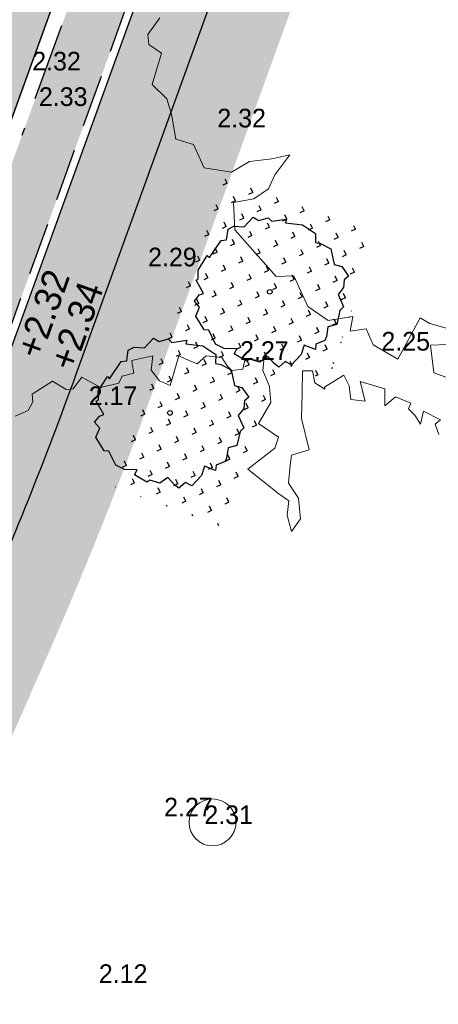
# Model space of a CAD drawing. Header units: metres. Extents: x 134157 to 138734, y 451157 to 455772.
# Tile 615 of 656: x 136596.43 to 136601.81, y 453872.44 to 453885.09. Entities that reach past the tile are written whole.
import ezdxf

# ---------------------------------------------------------------- set-up
doc = ezdxf.new("R2010")
doc.units = ezdxf.units.M
doc.linetypes.add('HIDDEN__G5', pattern=[1.125, 0.75, -0.375])
doc.linetypes.add('TR18X20__G2', pattern=[2.5999999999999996, 1, -0.4, 0, -0.4, 0, -0.4, 0, -0.4])
doc.layers.add('-DR-alg-hulplijnen kantverharding asflast nieuwe fietsstraat', color=7, linetype='Continuous', true_color=0xff9429, plot=False)
doc.layers.add('-DR-bs-boom', color=253, linetype='Continuous', lineweight=13)
for name, color, linetype in [('-DR-bs-txt-hoogtemaat', 253, 'Continuous'), ('-DR-nw-gr-solitaire heester', 96, 'Continuous'), ('-DR-nw-txt-hoogtemaat', 2, 'Continuous'), ('-DR-nw-vh-band 10x20 ob', 2, 'HIDDEN__G5'), ('-DR-nw-vh-band 18-20x25', 2, 'TR18X20__G2'), ('-DR-nw-vh-kantverharding', 3, 'Continuous')]:
    doc.layers.add(name, color=color, linetype=linetype)
doc.layers.add('-DR-nw-gr-arc-gras', color=7, linetype='Continuous', true_color=0xb5d5a4)
doc.layers.add('-DR-nw-vh-arc-asfalt fietsstraat rood', color=7, linetype='Continuous', lineweight=9, true_color=0xdfbfc7)
doc.layers.add('-DR-nw-vh-arc-halfverharding stabilizer', color=7, linetype='Continuous', lineweight=9, true_color=0xe2e1c1, transparency=0.1)
doc.layers.add('-DR-nw-vh-kantverharding halfverharding stabilizer', color=7, linetype='Continuous', true_color=0xe2e1c1, transparency=0.1)
doc.styles.add('Drong', font='txt', dxfattribs={"height": 1.8})
pattern_1 = [(115.3356253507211, (136419.7180158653, 453326.2367068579), (-0.2236810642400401, -0.1059037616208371), [0.06, -0.187485]), (205.3356253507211, (136419.7180158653, 453326.2367068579), (0.1059037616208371, -0.22368106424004), [0.06, -0.187485])]

# ---------------------------------------------------------------- blocks, each defined once
blk = doc.blocks.new('Boom bestaand 1')
for points in [[(-0.2848353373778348, 0.3874160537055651), (-0.2964840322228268, 0.3881672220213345), (-0.2987384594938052, 0.3953035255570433), (-0.3145206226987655, 0.3821577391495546), (-0.3028719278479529, 0.3735190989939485), (-0.3141447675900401, 0.3720167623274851), (-0.3231631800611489, 0.3686364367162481), (-0.3276722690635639, 0.3731435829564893), (-0.3404482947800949, 0.3607491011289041), (-0.3359389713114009, 0.3464764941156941), (-0.3526397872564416, 0.353711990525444), (-0.3702979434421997, 0.3325317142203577), (-0.3491079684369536, 0.3290017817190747), (-0.3568775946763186, 0.3155875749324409), (-0.37100416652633, 0.3198237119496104), (-0.3837182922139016, 0.3191176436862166), (-0.3801864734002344, 0.2951135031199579), (-0.3780675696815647, 0.2944074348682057), (-0.3886625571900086, 0.2873474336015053), (-0.4013764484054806, 0.2901714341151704), (-0.4056142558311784, 0.2802872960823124), (-0.3837182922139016, 0.2704032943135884), (-0.3589967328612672, 0.2591071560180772), (-0.3250928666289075, 0.2534590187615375), (-0.327212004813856, 0.2336908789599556), (-0.3180296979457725, 0.228042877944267), (-0.3010777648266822, 0.2188648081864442), (-0.2820069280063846, 0.2223948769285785), (-0.2608169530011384, 0.2153347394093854), (-0.2523411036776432, 0.2012146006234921), (-0.2699992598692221, 0.2040386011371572), (-0.2834196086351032, 0.2118046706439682), (-0.2947208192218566, 0.2047446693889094), (-0.3321562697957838, 0.1849765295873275), (-0.3413385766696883, 0.2202768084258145), (-0.350520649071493, 0.2287488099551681), (-0.3724168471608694, 0.2146288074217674), (-0.3879560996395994, 0.2358089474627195), (-0.4042018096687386, 0.2414569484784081), (-0.4225661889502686, 0.2414569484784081), (-0.4315337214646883, 0.2467254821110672), (-0.4415591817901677, 0.229188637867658), (-0.4324549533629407, 0.2223948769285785), (-0.435986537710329, 0.2110987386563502), (-0.4423434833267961, 0.2082747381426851), (-0.4530205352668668, 0.2066837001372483), (-0.4612717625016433, 0.1920817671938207), (-0.457176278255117, 0.18003446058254), (-0.4670650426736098, 0.170150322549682), (-0.472715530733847, 0.1652082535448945), (-0.4472877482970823, 0.1440281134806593), (-0.4564700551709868, 0.1355561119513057), (-0.4705966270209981, 0.1320260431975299), (-0.4840167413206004, 0.1397921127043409), (-0.4882547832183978, 0.1171998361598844), (-0.4847231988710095, 0.1157878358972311), (-0.4748346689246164, 0.1136699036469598), (-0.4769535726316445, 0.1009617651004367), (-0.4713028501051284, 0.09460769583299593), (-0.4748346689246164, 0.0748395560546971), (-0.4931990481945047, 0.06071941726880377), (-0.4854294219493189, 0.04730521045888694), (-0.4875485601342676, 0.04024520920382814), (-0.5016751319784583, 0.03036107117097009), (-0.4974370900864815, 0.00494493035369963), (-0.4896674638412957, 0.002120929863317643), (-0.4832352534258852, -0.006023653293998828), (-0.4832352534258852, -0.0211265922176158)], [(-0.1102974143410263, -0.4619780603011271), (-0.09917651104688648, -0.4806846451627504), (-0.0889794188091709, -0.4840821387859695), (-0.07470325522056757, -0.4752485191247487), (-0.04819058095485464, -0.4976722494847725), (-0.02779592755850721, -0.489518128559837), (-0.01080061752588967, -0.4915566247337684), (0.01571205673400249, -0.4976722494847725), (0.02862852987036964, -0.4827231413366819), (0.05582116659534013, -0.4820436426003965), (0.071993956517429, -0.4570290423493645), (0.06901628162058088, -0.4348673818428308), (0.07565379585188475, -0.4119102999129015), (0.07964846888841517, -0.3923569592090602), (0.09273351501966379, -0.4155685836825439), (0.1039107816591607, -0.4277820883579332), (0.107454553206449, -0.4465849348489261), (0.1024933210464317, -0.4680038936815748), (0.1298861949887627, -0.4784885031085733), (0.1932751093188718, -0.4575098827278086), (0.2000920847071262, -0.4399570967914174), (0.2363148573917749, -0.4392229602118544), (0.2586511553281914, -0.4253239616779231), (0.2652219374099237, -0.3991058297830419), (0.2784183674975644, -0.4080994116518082), (0.2832172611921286, -0.3913114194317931), (0.3018123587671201, -0.3913114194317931), (0.326405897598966, -0.3733243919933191), (0.2952141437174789, -0.333752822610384), (0.3048114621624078, -0.3265580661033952), (0.3174374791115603, -0.3112487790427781)], [(0.3330041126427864, -0.3181641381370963), (0.326405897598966, -0.3349519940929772), (0.3551905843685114, -0.3435858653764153), (0.3780989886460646, -0.3188560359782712)]]:
    blk.add_lwpolyline(points)
blk.add_circle((0, 0), 0.02512965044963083)
blk = doc.blocks.new('Solitaire heester')
blk.add_lwpolyline([(-1.738422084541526, -4.390808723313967), (-2.165650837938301, -3.928363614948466), (-2.483742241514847, -4.006582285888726), (-2.464906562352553, -3.243960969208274), (-3.108512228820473, -3.265308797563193), (-3.941315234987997, -2.904578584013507), (-3.868064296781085, -2.452012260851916), (-4.359586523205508, -2.179992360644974), (-4.239036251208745, -1.822945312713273), (-3.950943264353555, -1.283816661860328), (-4.465961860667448, -0.924314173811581), (-4.503076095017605, -0.2488687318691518), (-4.693194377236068, -0.1051291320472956), (-4.52288920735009, 0.7919674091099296), (-4.165535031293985, 0.7508631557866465), (-4.408840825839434, 1.52244183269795), (-4.334976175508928, 2.133900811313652), (-3.641002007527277, 2.854190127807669), (-3.727257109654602, 3.148478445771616), (-3.088619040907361, 3.940484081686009), (-2.461086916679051, 3.914225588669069), (-2.205140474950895, 4.358141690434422), (-1.729077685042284, 4.197407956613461), (-1.539266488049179, 3.97422214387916), (-0.8928984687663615, 4.71058514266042), (-0.7661533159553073, 4.614758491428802), (-0.2489862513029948, 4.811378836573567), (0.8385356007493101, 4.576780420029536), (0.7504387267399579, 4.394391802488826), (2.044152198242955, 4.063660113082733), (2.201816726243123, 3.745261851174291), (2.885605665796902, 3.885625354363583), (3.186395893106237, 3.598453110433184), (3.366635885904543, 2.954233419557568), (4.159869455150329, 2.633380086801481), (4.070851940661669, 2.212653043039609), (4.434400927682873, 1.71867540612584), (4.306120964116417, 1.417271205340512), (4.763654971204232, 0.573362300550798), (4.517280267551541, 0.5504799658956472), (4.76739476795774, -0.5150800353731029), (4.517336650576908, -1.491315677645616), (3.976366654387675, -1.679899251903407), (4.022745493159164, -2.013757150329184), (3.932500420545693, -2.752268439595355), (3.0564445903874, -3.305015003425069), (3.102209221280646, -3.797765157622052), (2.654917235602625, -4.415726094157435), (2.345783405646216, -4.231802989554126), (1.876529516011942, -4.365050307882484), (1.329057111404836, -4.180206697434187), (0.6990696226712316, -4.789516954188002), (0.4057020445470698, -4.637433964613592), (-0.5083884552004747, -4.753073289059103), (-0.8481344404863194, -4.267132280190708), (-1.476280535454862, -4.399766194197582), (-1.738422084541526, -4.390808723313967)])
blk.add_circle((0, 0), 0.15)

msp = doc.modelspace()

# ---------------------------------------------------------------- hatches: boundary and pattern name
at = {"layer": '-DR-nw-gr-arc-gras', "transparency": 33554687}
h = msp.add_hatch(dxfattribs=at)
h.set_pattern_fill('AGR-BOLLEN', color=256, scale=0.1, pattern_type=2)
h.set_pattern_definition(pattern_1)
edge = h.paths.add_edge_path()
edge.add_arc((-7000776.809524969, 3043164.567559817), 7592527.997363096, 340.0567505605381, 340.0572256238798)
edge.add_line((136455.7815594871, 453494.2542758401), (136455.1236032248, 453494.4934109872))
edge.add_arc((380495.2223584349, 364992.5484406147), 259592.3035530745, 160.0666568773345, 160.0804453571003)
edge.add_line((136433.832290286, 453435.7615323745), (136433.813485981, 453435.768343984))
edge.add_line((136433.813485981, 453435.768343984), (136432.1794965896, 453431.2550945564))
edge.add_line((136432.1794965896, 453431.2550945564), (136432.198303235, 453431.2482893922))
edge.add_line((136432.198303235, 453431.2482893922), (136431.6776287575, 453429.8696050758))
edge.add_line((136431.6776287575, 453429.8696050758), (136432.3363505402, 453429.6312341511))
edge.add_line((136432.3363505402, 453429.6312341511), (136434.3092713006, 453435.0765756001))
h = msp.add_hatch(dxfattribs=at)
h.set_pattern_fill('AGR-BOLLEN', color=256, scale=0.1, pattern_type=2)
h.set_pattern_definition(pattern_1)
edge = h.paths.add_edge_path()
edge.add_line((136644.2753070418, 454017.4218487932), (136643.9350728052, 454016.4814706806))
edge.add_line((136643.9350728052, 454016.4814706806), (136643.8839339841, 454016.3403207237))
edge.add_line((136643.8839339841, 454016.3403207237), (136644.542212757, 454016.1016536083))
edge.add_arc((1711333.983143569, -116117.4265426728), 1674723.581774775, 160.0956720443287, 160.096657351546, ccw=False)
edge.add_line((136654.3469492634, 454043.1812754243), (136653.6888597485, 454043.419891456))
edge.add_line((136653.6888597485, 454043.419891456), (136653.6378049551, 454043.2789838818))
edge.add_line((136653.6378049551, 454043.2789838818), (136653.2975354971, 454042.3386559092))
edge.add_line((136653.2975354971, 454042.3386559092), (136644.2753070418, 454017.4218487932))
h = msp.add_hatch(dxfattribs=at)
h.set_pattern_fill('AGR-BOLLEN', color=256, scale=0.1, pattern_type=2)
h.set_pattern_definition(pattern_1)
edge = h.paths.add_edge_path()
edge.add_arc((135150.5996934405, 454312.1875974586), 1505.199874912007, 340.9795724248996, 341.0347260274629)
edge.add_arc((137987.7467456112, 453337.202543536), 1494.800000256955, 160.0946501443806, 161.0347260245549, ccw=False)
edge.add_line((136582.2515671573, 453846.1331322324), (136590.7929055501, 453869.72143719))
edge.add_line((136590.7929055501, 453869.72143719), (136591.1421208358, 453870.6565280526))
edge.add_arc((136637.6180026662, 453852.7670783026), 49.80000004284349, 156.2805753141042, 158.9473365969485, ccw=False)
edge.add_line((136592.0247943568, 453872.7995359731), (136594.3137801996, 453878.0091917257))
edge.add_arc((136548.3543614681, 453898.2025526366), 50.19999995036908, 336.2805753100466, 340.0946501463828)
edge.add_line((136595.5552297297, 453881.1110918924), (136599.6591130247, 453892.4446377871))
edge.add_line((136599.6591130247, 453892.4446377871), (136600.3172924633, 453892.2063106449))
edge.add_line((136600.3172924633, 453892.2063106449), (136596.2134091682, 453880.8727647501))
edge.add_arc((136548.3543614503, 453898.2025526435), 50.89999996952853, 336.2805753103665, 340.0946501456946, ccw=False)
edge.add_line((136594.9546485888, 453877.727610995), (136592.665662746, 453872.5179552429))
edge.add_arc((136637.6180026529, 453852.7670783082), 49.10000002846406, 156.2805753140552, 160.0946501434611)
edge.add_line((136591.4514162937, 453869.4840250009), (136582.9097465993, 453845.8948050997))
edge.add_arc((137987.7243482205, 453337.2104464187), 1494.076250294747, 160.0946426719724, 161.0347334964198)
edge.add_arc((135345.4167261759, 454245.09568397), 1299.853812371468, 340.8663289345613, 341.040690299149, ccw=False)
edge.add_line((136573.4620027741, 453819.0384904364), (136572.8003461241, 453819.2685956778))
edge.add_line((136572.8003461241, 453819.2685956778), (136573.1774455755, 453820.355145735))
edge.add_arc((136563.7736767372, 453824.3179586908), 10.2046437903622, 337.1491071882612, 344.7573039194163)
h = msp.add_hatch(dxfattribs=at)
h.set_pattern_fill('AGR-BOLLEN', color=256, scale=0.1, pattern_type=2)
h.set_pattern_definition(pattern_1)
edge = h.paths.add_edge_path()
edge.add_arc((135150.5995751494, 454312.1876381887), 1507.900000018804, 340.0567307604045, 341.0347260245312)
edge.add_arc((137987.7467454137, 453337.2025436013), 1492.100000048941, 160.09465014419, 161.0347260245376, ccw=False)
edge.add_line((136584.7902592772, 453845.2138703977), (136593.3319289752, 453868.803090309))
edge.add_arc((136637.6180026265, 453852.7670783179), 47.10000000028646, 156.2805753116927, 160.0946501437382, ccw=False)
edge.add_line((136594.4967152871, 453871.7134388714), (136596.7857011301, 453876.9230946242))
edge.add_arc((136548.3543614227, 453898.2025526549), 52.89999999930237, 336.2805753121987, 340.0946501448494)
edge.add_line((136598.09392185, 453880.1918300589), (136602.1978051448, 453891.5253759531))
edge.add_line((136602.1978051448, 453891.5253759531), (136601.2575488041, 453891.865843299))
edge.add_line((136601.2575488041, 453891.865843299), (136597.1536655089, 453880.5322974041))
edge.add_arc((136548.3543614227, 453898.2025526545), 51.89999999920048, 336.280575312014, 340.0946501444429, ccw=False)
edge.add_line((136595.8701748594, 453877.3253528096), (136593.5811890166, 453872.1156970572))
edge.add_arc((136637.618002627, 453852.7670783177), 48.10000000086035, 156.2805753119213, 160.0946501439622)
edge.add_line((136592.3916726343, 453869.1435576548), (136583.8500029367, 453845.5543377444))
edge.add_arc((137987.7467454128, 453337.2025436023), 1493.100000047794, 160.0946501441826, 161.0347260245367)
edge.add_arc((135150.5995751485, 454312.1876381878), 1506.900000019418, 340.05673076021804, 341.03472602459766, ccw=False)
edge.add_line((136567.1319988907, 453798.1997953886), (136565.618060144, 453794.0274334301))
edge.add_line((136565.618060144, 453794.0274334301), (136565.7120632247, 453793.993324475))
edge.add_line((136565.7120632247, 453793.993324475), (136565.2947470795, 453792.8432158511))
edge.add_arc((136567.0808056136, 453792.1951457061), 1.900000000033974, 160.0567307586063, 250.0567307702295)
edge.add_line((136566.432735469, 453790.4090871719), (136570.5318618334, 453788.9442384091))
edge.add_arc((136571.1712304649, 453790.7334303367), 1.900000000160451, 250.335625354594, 305.5790363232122)
edge.add_line((136572.2766987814, 453789.1881343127), (136575.5573210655, 453791.5350140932))
edge.add_line((136575.5573210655, 453791.5350140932), (136571.8931243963, 453792.9365435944))
edge.add_line((136571.8931243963, 453792.9365435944), (136571.068949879, 453790.6164457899))
edge.add_line((136571.068949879, 453790.6164457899), (136567.0386086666, 453792.0788524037))
edge.add_arc((136567.3796982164, 453793.0188832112), 1.000000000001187, 160.056730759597, 250.0567307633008, ccw=False)
edge.add_line((136566.439667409, 453793.3599727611), (136568.0720297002, 453797.8587058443))
h = msp.add_hatch(dxfattribs=at)
h.set_pattern_fill('AGR-BOLLEN', color=256, scale=0.1, pattern_type=2)
h.set_pattern_definition([(115.335625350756, (136912.7293705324, 452944.6780681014), (-0.2236810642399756, -0.1059037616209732), [0.06, -0.187485]), (205.335625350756, (136912.7293705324, 452944.6780681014), (0.1059037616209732, -0.2236810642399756), [0.06, -0.187485])])
h.paths.add_polyline_path([(136601.0289375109, 453882.3234871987), (136600.3875378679, 453880.4448016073), (136599.845997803, 453880.6546054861), (136599.0778212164, 453878.5499572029), (136597.6253861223, 453879.0911221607), (136599.0706389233, 453883.0454859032)])
at = {"layer": '-DR-nw-vh-arc-asfalt fietsstraat rood', "transparency": 33554687}
h = msp.add_hatch(color=256, dxfattribs=at)
h.dxf.hatch_style = 1
h.paths.add_polyline_path([(136592.1903994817, 453882.6859772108), (136614.4565729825, 453944.1776623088), (136615.2087780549, 453943.905288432), (136592.9426045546, 453882.413603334)], flags=16)
edge = h.paths.add_edge_path()
edge.add_arc((136668.508090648, 453938.0751160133), 49.99999995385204, 160.0946501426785, 163.9087249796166)
edge.add_line((136620.467022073, 453951.9335331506), (136618.8898399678, 453946.4661328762))
edge.add_line((136618.8898399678, 453946.4661328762), (136617.8615883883, 453943.301182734))
edge.add_line((136617.8615883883, 453943.301182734), (136595.3671784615, 453881.1791853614))
edge.add_line((136595.3671784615, 453881.1791853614), (136594.1306749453, 453878.0896433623))
edge.add_line((136594.1306749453, 453878.0896433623), (136591.8416891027, 453872.8799876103))
edge.add_arc((136637.6180026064, 453852.7670783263), 49.99999997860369, 156.2805753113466, 160.094650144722)
edge.add_line((136590.605185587, 453869.7904456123), (136590.2290830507, 453869.9266325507))
edge.add_line((136590.2290830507, 453869.9266325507), (136586.3288476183, 453871.4914783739))
edge.add_line((136586.3288476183, 453871.4914783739), (136585.9525370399, 453871.6277406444))
edge.add_arc((136538.8892840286, 453888.5111711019), 50.00000008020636, 340.2651033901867, 343.9059837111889)
edge.add_line((136586.9296896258, 453874.6504554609), (136588.9800064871, 453881.7567302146))
edge.add_line((136588.9800064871, 453881.7567302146), (136593.3968481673, 453893.9480587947))
edge.add_line((136593.3968481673, 453893.9480587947), (136612.5988155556, 453946.9774368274))
edge.add_line((136612.5988155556, 453946.9774368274), (136615.5574884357, 453953.7112780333))
edge.add_arc((136569.7811749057, 453973.8241873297), 50.00000000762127, 336.2805753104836, 340.0946501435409)
edge.add_line((136616.7939919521, 453956.8008200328), (136621.4952736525, 453955.0984832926))
at = {"layer": '-DR-nw-vh-arc-halfverharding stabilizer'}
h = msp.add_hatch(dxfattribs=at)
h.set_pattern_fill('GRAVEL', color=256, scale=0.03)
h.set_pattern_definition([(228.0127875, (0.54864, 0.7619999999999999), (-6.096000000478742, -6.857999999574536), [0.102516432, -10.1491450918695]), (184.969741, (0.4800599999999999, 0.6858), (9.143999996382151, 0.7620000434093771), [0.175921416, -17.41621466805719]), (132.5104471, (0.3048, 0.6705599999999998), (7.620000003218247, -8.381999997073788), [0.124044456, -12.28041683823]), (267.273689, (0.00762, 0.4800599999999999), (0.7620000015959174, 15.23999999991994), [0.160201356, -15.8599312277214]), (292.83365418, (0, 0.32004), (-3.810000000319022, 9.143999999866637), [0.15709011, -15.5519423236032]), (357.2736889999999, (0.06096, 0.17526), (-15.23999999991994, 0.7620000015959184), [0.160201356, -15.8599312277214]), (37.69424047, (0.22098, 0.16764), (-9.905999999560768, -7.620000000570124), [0.211858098, -20.9739345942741]), (72.25532837, (0.38862, 0.29718), (5.334000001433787, 16.76399999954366), [0.200015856, -19.8015769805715]), (121.42956562, (0.4495799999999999, 0.48768), (-6.096000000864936, 9.905999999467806), [0.1607439, -15.9136637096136]), (175.2363583, (0.36576, 0.6248400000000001), (8.381999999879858, -0.7620000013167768), [0.183513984, -8.992181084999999]), (222.3974378, (0.18288, 0.64008), (-9.143999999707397, -8.382000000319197), [0.237323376, -23.4950317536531]), (138.81407483, (0.7619999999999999, 0.47244), (-5.333999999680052, 4.572000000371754), [0.08100136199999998, -8.0191697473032]), (171.4692344, (0.70104, 0.52578), (9.906000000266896, -1.523999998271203), [0.154104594, -15.256391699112]), (225, (0.54864, 0.54864), (-1.06581410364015e-16, -0.7620000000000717), [0.107762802, -0.9698679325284]), (203.19859051, (0.4953, 0.64008), (3.810000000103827, 1.5239999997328), [0.05803239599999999, -5.745186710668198]), (291.80140949, (0.44196, 0.61722), (-0.7620000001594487, 2.285999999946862), [0.082069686, -4.021425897]), (30.96375653, (0.47244, 0.5410200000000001), (2.286000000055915, 1.523999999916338), [0.133295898, -4.309889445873]), (161.56505118, (0.5867399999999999, 0.6096), (1.524000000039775, -0.761999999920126), [0.096386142, -2.3132694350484]), (16.389540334, (0, 0.61722), (7.620000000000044, 2.286000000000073), [0.1350264, -13.3676480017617]), (70.34617594, (0.12954, 0.65532), (-3.048000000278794, -8.381999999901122), [0.113279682, -11.21466470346]), (293.19859051, (0.5867399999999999, 0.7619999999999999), (-1.523999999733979, 3.810000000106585), [0.11606403, -5.687155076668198]), (343.6104596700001, (0.6324599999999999, 0.65532), (-7.620000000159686, 2.285999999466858), [0.1350264, -13.367648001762]), (339.44395478, (0, 0.14478), (-3.809999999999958, 1.524000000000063), [0.1302105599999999, -6.3803202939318]), (294.7751406, (0.12192, 0.09906), (-3.810000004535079, 8.381999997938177), [0.109101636, -10.801078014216]), (66.80140949, (0.59436, 0), (1.523999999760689, 3.810000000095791), [0.11606403, -5.687155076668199]), (17.35402464, (0.64008, 0.10668), (-9.905999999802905, -3.048000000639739), [0.127734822, -12.64571279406]), (69.44395478, (0.22098, 0), (-1.524000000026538, -3.809999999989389), [0.06510527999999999, -6.445425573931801]), (101.309932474, (0.54864, 0), (-0.7620000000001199, 3.048000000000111), [0.03885437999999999, -3.8465984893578]), (165.963756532, (0.5410200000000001, 0.0381), (2.285999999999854, -0.7619999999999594), [0.15709011, -2.9847163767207]), (186.00900596, (0.38862, 0.0762), (7.61999999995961, 0.762000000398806), [0.1455801, -14.4124094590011]), (303.69006753, (0.47244, 0.47244), (-0.7620000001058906, 1.523999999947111), [0.109897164, -2.637532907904]), (353.15722659, (0.5334, 0.3809999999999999), (12.9540000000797, -1.523999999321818), [0.191867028, -18.9948027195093]), (60.9453959, (0.7239, 0.35814), (-3.048000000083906, -5.333999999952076), [0.078452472, -7.766817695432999]), (90, (0.7619999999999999, 0.42672), (-0.7619999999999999, 0.7619999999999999), [0.04572, -0.7162799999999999]), (120.25643716, (0.37338, 0.09906), (3.047999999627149, -5.334000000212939), [0.105860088, -10.48018223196]), (48.01278749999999, (0.32004, 0.1905), (6.096000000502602, 6.857999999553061), [0.205032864, -10.0466286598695]), (0, (0.4572, 0.3429), (0.7619999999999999, 0.7619999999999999), [0.19812, -0.5638799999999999]), (325.3048465, (0.65532, 0.3429), (7.620000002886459, -5.333999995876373), [0.120482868, -11.927795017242]), (254.0546040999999, (0.75438, 0.27432), (-0.761999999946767, -3.048000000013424), [0.110948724, -5.4364950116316]), (207.64597536, (0.7239, 0.16764), (-14.478000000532, -7.619999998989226), [0.18064353, -17.8837393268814]), (175.42607874, (0.5638799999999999, 0.08381999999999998), (-9.905999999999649, 0.7619999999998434), [0.191108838, -18.919753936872])])
edge = h.paths.add_edge_path()
edge.add_arc((136548.3543614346, 453898.2025526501), 51.89999998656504, 336.2805753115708, 338.1876127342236)
edge.add_line((136596.5386077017, 453878.9181441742), (136597.153665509, 453880.5322974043))
edge.add_line((136597.153665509, 453880.5322974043), (136601.2575488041, 453891.865843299))
edge.add_line((136601.2575488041, 453891.865843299), (136600.4113180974, 453892.1722639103))
edge.add_line((136600.4113180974, 453892.1722639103), (136595.7292819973, 453879.2420543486))
edge.add_line((136595.7292819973, 453879.2420543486), (136592.1009220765, 453870.9840276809))
edge.add_line((136592.1009220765, 453870.9840276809), (136583.2430029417, 453846.5214331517))
edge.add_line((136583.2430029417, 453846.5214331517), (136583.1760931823, 453846.3361132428))
edge.add_line((136583.1760931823, 453846.3361132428), (136583.1092059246, 453846.1507852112))
edge.add_line((136583.1092059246, 453846.1507852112), (136583.0423411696, 453845.9654490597))
edge.add_line((136583.0423411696, 453845.9654490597), (136582.9754989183, 453845.7801047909))
edge.add_line((136582.9754989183, 453845.7801047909), (136582.9086791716, 453845.5947524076))
edge.add_line((136582.9086791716, 453845.5947524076), (136582.8418819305, 453845.4093919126))
edge.add_line((136582.8418819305, 453845.4093919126), (136582.7751071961, 453845.2240233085))
edge.add_line((136582.7751071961, 453845.2240233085), (136582.7083549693, 453845.0386465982))
edge.add_line((136582.7083549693, 453845.0386465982), (136582.6416252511, 453844.8532617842))
edge.add_line((136582.6416252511, 453844.8532617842), (136582.5749180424, 453844.6678688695))
edge.add_line((136582.5749180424, 453844.6678688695), (136582.5082333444, 453844.4824678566))
edge.add_line((136582.5082333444, 453844.4824678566), (136582.4415711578, 453844.2970587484))
edge.add_line((136582.4415711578, 453844.2970587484), (136582.3749314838, 453844.1116415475))
edge.add_line((136582.3749314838, 453844.1116415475), (136582.3083143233, 453843.9262162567))
edge.add_line((136582.3083143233, 453843.9262162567), (136582.2417196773, 453843.7407828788))
edge.add_line((136582.2417196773, 453843.7407828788), (136582.1751475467, 453843.5553414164))
edge.add_line((136582.1751475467, 453843.5553414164), (136582.1085979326, 453843.3698918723))
edge.add_line((136582.1085979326, 453843.3698918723), (136582.042070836, 453843.1844342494))
edge.add_line((136582.042070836, 453843.1844342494), (136581.9755662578, 453842.9989685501))
edge.add_line((136581.9755662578, 453842.9989685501), (136581.909084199, 453842.8134947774))
edge.add_line((136581.909084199, 453842.8134947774), (136581.8426246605, 453842.6280129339))
edge.add_line((136581.8426246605, 453842.6280129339), (136581.7761876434, 453842.4425230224))
edge.add_line((136581.7761876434, 453842.4425230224), (136581.7097731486, 453842.2570250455))
edge.add_line((136581.7097731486, 453842.2570250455), (136581.6433811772, 453842.0715190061))
edge.add_line((136581.6433811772, 453842.0715190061), (136581.57701173, 453841.8860049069))
edge.add_line((136581.57701173, 453841.8860049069), (136581.5106648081, 453841.7004827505))
edge.add_line((136581.5106648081, 453841.7004827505), (136581.4443404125, 453841.51495254))
edge.add_line((136581.4443404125, 453841.51495254), (136581.3780385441, 453841.3294142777))
edge.add_line((136581.3780385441, 453841.3294142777), (136581.3117592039, 453841.1438679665))
edge.add_line((136581.3117592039, 453841.1438679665), (136581.2455023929, 453840.9583136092))
edge.add_line((136581.2455023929, 453840.9583136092), (136581.1792681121, 453840.7727512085))
edge.add_line((136581.1792681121, 453840.7727512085), (136581.1130563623, 453840.5871807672))
edge.add_line((136581.1130563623, 453840.5871807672), (136581.0468671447, 453840.4016022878))
edge.add_line((136581.0468671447, 453840.4016022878), (136580.9807004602, 453840.2160157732))
edge.add_line((136580.9807004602, 453840.2160157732), (136580.9145563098, 453840.0304212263))
edge.add_line((136580.9145563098, 453840.0304212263), (136580.8484346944, 453839.8448186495))
edge.add_line((136580.8484346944, 453839.8448186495), (136580.782335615, 453839.6592080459))
edge.add_line((136580.782335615, 453839.6592080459), (136580.7162590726, 453839.4735894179))
edge.add_line((136580.7162590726, 453839.4735894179), (136580.6502050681, 453839.2879627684))
edge.add_line((136580.6502050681, 453839.2879627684), (136580.5841736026, 453839.1023281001))
edge.add_line((136580.5841736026, 453839.1023281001), (136580.518164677, 453838.9166854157))
edge.add_line((136580.518164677, 453838.9166854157), (136580.4521782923, 453838.7310347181))
edge.add_line((136580.4521782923, 453838.7310347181), (136580.3862144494, 453838.5453760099))
edge.add_line((136580.3862144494, 453838.5453760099), (136580.3202731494, 453838.3597092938))
edge.add_line((136580.3202731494, 453838.3597092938), (136580.2543543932, 453838.1740345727))
edge.add_line((136580.2543543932, 453838.1740345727), (136580.1884581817, 453837.9883518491))
edge.add_line((136580.1884581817, 453837.9883518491), (136580.122584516, 453837.802661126))
edge.add_line((136580.122584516, 453837.802661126), (136580.056733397, 453837.6169624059))
edge.add_line((136580.056733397, 453837.6169624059), (136579.9909048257, 453837.4312556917))
edge.add_line((136579.9909048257, 453837.4312556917), (136579.9250988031, 453837.2455409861))
edge.add_line((136579.9250988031, 453837.2455409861), (136579.85931533, 453837.0598182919))
edge.add_line((136579.85931533, 453837.0598182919), (136579.7935544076, 453836.8740876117))
edge.add_line((136579.7935544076, 453836.8740876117), (136579.7278160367, 453836.6883489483))
edge.add_line((136579.7278160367, 453836.6883489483), (136579.6621002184, 453836.5026023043))
edge.add_line((136579.6621002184, 453836.5026023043), (136579.5964069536, 453836.3168476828))
edge.add_line((136579.5964069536, 453836.3168476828), (136579.5307362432, 453836.1310850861))
edge.add_line((136579.5307362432, 453836.1310850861), (136579.4650880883, 453835.9453145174))
edge.add_line((136579.4650880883, 453835.9453145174), (136579.3994624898, 453835.759535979))
edge.add_line((136579.3994624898, 453835.759535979), (136579.3338594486, 453835.5737494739))
edge.add_line((136579.3338594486, 453835.5737494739), (136579.2682789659, 453835.3879550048))
edge.add_line((136579.2682789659, 453835.3879550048), (136579.2027210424, 453835.2021525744))
edge.add_line((136579.2027210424, 453835.2021525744), (136579.1371856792, 453835.0163421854))
edge.add_line((136579.1371856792, 453835.0163421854), (136579.0716728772, 453834.8305238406))
edge.add_line((136579.0716728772, 453834.8305238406), (136579.0061826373, 453834.6446975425))
edge.add_line((136579.0061826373, 453834.6446975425), (136579.84110986, 453834.3437021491))
edge.add_arc((137987.7467432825, 453337.2025443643), 1493.099997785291, 160.0946501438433, 160.5515234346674, ccw=False)
edge.add_line((136583.8500029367, 453845.5543377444), (136592.3916726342, 453869.1435576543))
edge.add_arc((136637.6180026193, 453852.7670783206), 48.09999999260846, 156.2805753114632, 160.0946501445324, ccw=False)
edge.add_line((136593.5811890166, 453872.115697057), (136595.8701748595, 453877.3253528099))

# ---------------------------------------------------------------- linework, layer by layer
at = {"layer": '-DR-alg-hulplijnen kantverharding asflast nieuwe fietsstraat'}
for points in [[(136620.467022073, 453951.9335331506), (136618.8898399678, 453946.4661328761, -0.01664357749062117), (136617.8615883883, 453943.301182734), (136595.3671784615, 453881.1791853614, -0.01664357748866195), (136594.1306749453, 453878.0896433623), (136591.8416891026, 453872.87998761, 0.01163646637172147), (136590.9554707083, 453870.7283732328), (136590.605185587, 453869.7904456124), (136590.2290830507, 453869.9266325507), (136581.6874133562, 453846.3374126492, 0.004101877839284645), (136573.5234525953, 453823.2001137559, -0.004267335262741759), (136564.9699280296, 453798.9843013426), (136433.5968233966, 453436.9246438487, 0.002151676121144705), (136392.9844638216, 453323.4781699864), (136381.0570405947, 453289.7027897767), (136367.704330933, 453255.4477957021), (136363.0397903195, 453242.2390221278)], [(136620.467022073, 453951.9335331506), (136618.8898399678, 453946.4661328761, -0.01664357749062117), (136617.8615883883, 453943.301182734), (136595.3671784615, 453881.1791853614, -0.01664357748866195), (136594.1306749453, 453878.0896433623), (136591.8416891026, 453872.87998761, 0.01163646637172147), (136590.9554707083, 453870.7283732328), (136590.605185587, 453869.7904456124), (136590.2290830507, 453869.9266325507), (136581.6874133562, 453846.3374126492, 0.004101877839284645), (136573.5234525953, 453823.2001137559, -0.004267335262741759), (136564.9699280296, 453798.9843013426), (136433.5968233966, 453436.9246438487, 0.002151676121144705), (136392.9844638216, 453323.4781699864), (136381.0570405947, 453289.7027897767), (136367.704330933, 453255.4477957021), (136367.6831793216, 453255.3878998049)]]:
    msp.add_lwpolyline(points, format="xyb", dxfattribs=at)
at = {"layer": '-DR-nw-vh-band 10x20 ob', "ltscale": 0.9}
msp.add_lwpolyline([(136573.4296085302, 453818.9437774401, 0.0006733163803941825), (136574.7528830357, 453822.777620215, -0.004101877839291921), (136582.9097465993, 453845.8948050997), (136591.4514162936, 453869.4840250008, -0.0166435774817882), (136592.665662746, 453872.5179552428), (136594.9546485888, 453877.727610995, 0.0166435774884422), (136596.2134091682, 453880.8727647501), (136600.3172924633, 453892.2063106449)], format="xyb", dxfattribs=at)
at = {"layer": '-DR-nw-vh-band 18-20x25', "flags": 128}
msp.add_lwpolyline([(136591.142120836, 453870.6565280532, -0.01163646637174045), (136592.0247943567, 453872.7995359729), (136594.3137801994, 453878.0091917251, 0.01664357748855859), (136595.5552297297, 453881.1110918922), (136601.1105575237, 453896.4530395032)], format="xyb", dxfattribs=at)
at = {"layer": '-DR-nw-vh-kantverharding'}
for points in [[(136590.9554707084, 453870.7283732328, -0.01163646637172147), (136591.8416891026, 453872.8799876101), (136594.1306749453, 453878.0896433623, 0.01664357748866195), (136595.3671784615, 453881.1791853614), (136602.2843756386, 453900.2821583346)], [(136573.5240922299, 453818.9110233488, 0.0006733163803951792), (136574.8474546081, 453822.7451207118, -0.004101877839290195), (136583.0037722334, 453845.8607583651), (136591.5454419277, 453869.4499782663, -0.01664357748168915), (136592.7572153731, 453872.4777294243), (136595.0462012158, 453877.6873851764, 0.01664357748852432), (136596.3074348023, 453880.8387180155), (136600.4113180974, 453892.1722639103)]]:
    msp.add_lwpolyline(points, format="xyb", dxfattribs=at)
at = {"layer": '-DR-nw-vh-kantverharding halfverharding stabilizer'}
msp.add_lwpolyline([(136565.4655276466, 453793.6070592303), (136567.1319988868, 453798.1997953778, 0.004267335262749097), (136575.6985987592, 453822.4526251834, -0.004101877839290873), (136583.8500029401, 453845.5543377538), (136592.3916726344, 453869.143557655, -0.01664357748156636), (136593.5811890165, 453872.115697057), (136595.8701748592, 453877.3253528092, 0.01664357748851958), (136597.153665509, 453880.5322974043), (136601.2575488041, 453891.865843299)], format="xyb", dxfattribs=at)

# ---------------------------------------------------------------- block references
at = {"layer": '-DR-bs-boom', "xscale": 12, "yscale": 12, "rotation": 293.3958673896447}
for p in [(136603.8407932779, 453886.0970653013), (136598.9048019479, 453874.7733868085)]:
    msp.add_blockref('Boom bestaand 1', p, dxfattribs=at)
at = {"layer": '-DR-nw-gr-solitaire heester', "xscale": 0.2, "yscale": 0.2, "zscale": 0.2, "rotation": 70.17551579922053}
for p in [(136599.6405896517, 453881.5905222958), (136598.3582460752, 453880.0351579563)]:
    msp.add_blockref('Solitaire heester', p, dxfattribs=at)

# ---------------------------------------------------------------- texts
at = {"layer": '-DR-bs-txt-hoogtemaat', "color": 253, "char_height": 0.24, "attachment_point": 7, "style": 'Drong'}
for s, insert in [('2.32', (136596.588, 453884.4309999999, 2.323)), ('2.33', (136596.674, 453883.9749999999, 2.326)), ('2.32', (136598.966, 453883.699, 2.317)), ('2.29', (136598.077, 453881.9139999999, 2.293)), ('2.25', (136601.075, 453880.832, 2.252)), ('2.27', (136599.259, 453880.716, 2.268)), ('2.17', (136597.314, 453880.135, 2.171)), ('2.27', (136598.283, 453874.8499999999, 2.267)), ('2.31', (136598.8, 453874.748, 2.306)), ('2.12', (136597.444, 453872.71, 2.118))]:
    msp.add_mtext(s, dxfattribs=dict(at, insert=insert))
at = {"layer": '-DR-nw-txt-hoogtemaat', "style": 'Drong'}
for s, p in [('+2.32', (136596.691458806, 453880.7092407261)), ('+2.34', (136597.1219485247, 453880.5554050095))]:
    msp.add_text(s, height=0.34, rotation=70.33562535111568, dxfattribs=at).set_placement(p)

doc.saveas('drawing.dxf')
